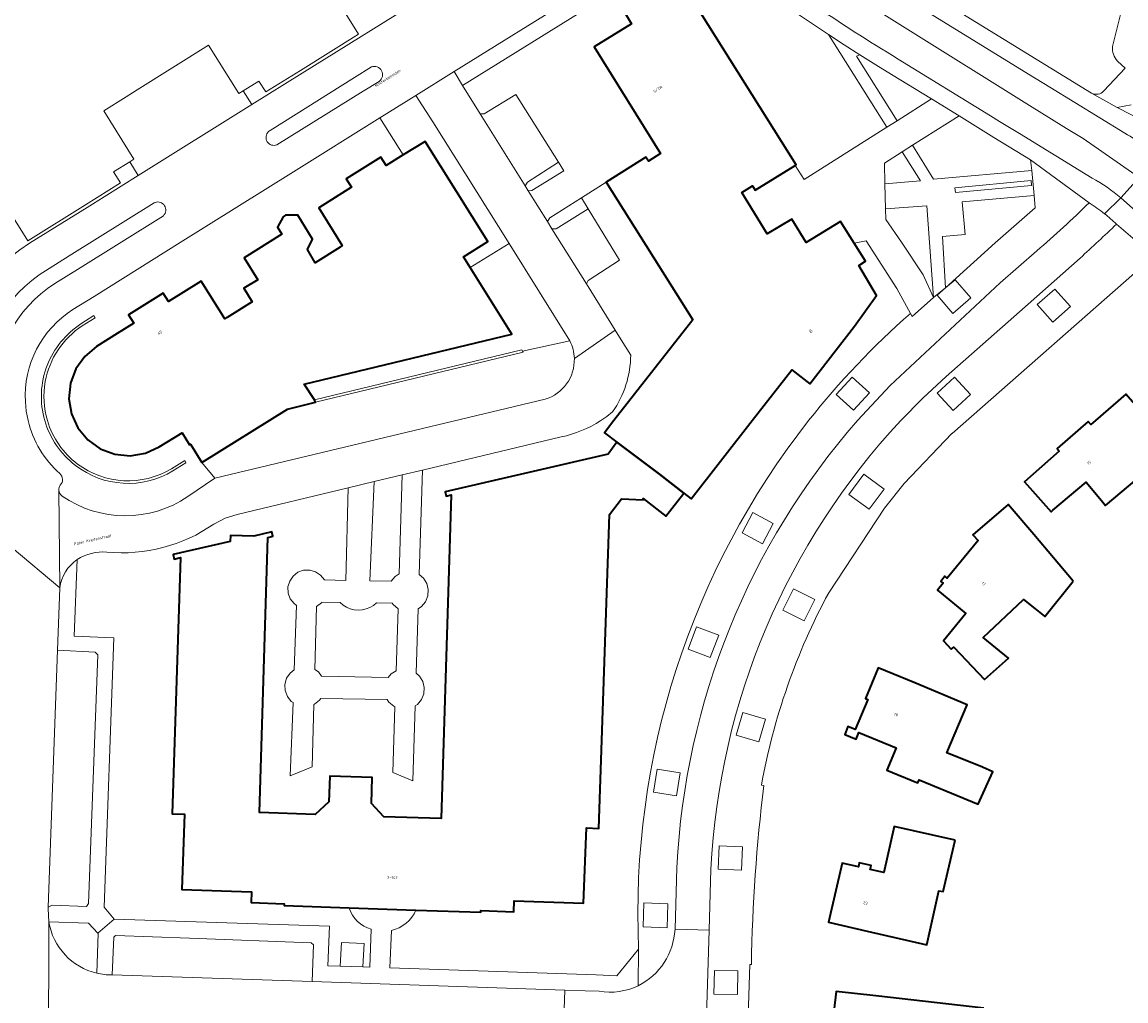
# Model space of a CAD drawing. Header units: metres. Extents: x 197700 to 204338, y 317132 to 325229.
# Tile 696 of 1056: x 202235 to 202374, y 319427 to 319550. Entities that reach past the tile are written whole.
import ezdxf
from ezdxf.enums import TextEntityAlignment as Align

# ---------------------------------------------------------------- set-up
doc = ezdxf.new("R2010")
doc.units = ezdxf.units.M
for name, color, linetype, lineweight in [('B-WE-GR-BEPLANTING_CULTUUR_HEESTERS-GV', 90, 'Continuous', 18), ('B-WE-IE-TERREINAFSCHEIDING_KUNSTMATIG_MUUR-G', 90, 'IE-TERREINAFSCHEIDING-KUNSTMATIG-DICHT', 18), ('B-WE-OG-BEBOUWING-GV', 7, 'Continuous', 35), ('B-WE-OG-BEBOUWING-T18', 10, 'Continuous', 18), ('B-WE-OG-TERREIN_ERF-GV', 7, 'Continuous', 18), ('B-WE-OG-TOPOGRAFIE-T18', 10, 'Continuous', 18), ('B-WE-VH-ONVERHARD-GV', 252, 'Continuous', 18), ('B-WE-VH-VERHARDING_ASFALT-GV', 252, 'Continuous', 18), ('B-WE-VH-VERHARDING_BETON-GV', 252, 'Continuous', 18), ('B-WE-VH-VERHARDING_BETONSTRAATSTEEN-GV', 252, 'Continuous', 18), ('B-WE-VH-VERHARDING_OPEN-GV', 252, 'Continuous', 18), ('B-WE-VH-VERHARDING_STRAATBAKSTEEN-GV', 252, 'Continuous', 18), ('B-WE-VH-VERHARDING_TEGEL-GV', 252, 'Continuous', 18)]:
    doc.layers.add(name, color=color, linetype=linetype, lineweight=lineweight)
doc.styles.add('NLCS-ISO-M200-T18', font='NLCS-ISO.ttf', dxfattribs={"height": 0.36})
doc.linetypes.add('IE-TERREINAFSCHEIDING-KUNSTMATIG-DICHT', pattern='A,8,-1,[82,NLCS.SHX,S=0.75,R=90,X=0,Y=0],-1', length=10)

msp = doc.modelspace()

# ---------------------------------------------------------------- linework, layer by layer
at = {"layer": 'B-WE-GR-BEPLANTING_CULTUUR_HEESTERS-GV'}
msp.add_lwpolyline([(202244.279, 319430.24), (202244.431, 319435.277), (202244.414, 319435.295), (202243.226, 319436.551), (202238.207, 319436.745)], dxfattribs=at)
msp.add_lwpolyline([(202238.207, 319436.745, 0.3030184), (202244.279, 319430.24)], format="xyb", dxfattribs=at)
at = {"layer": 'B-WE-IE-TERREINAFSCHEIDING_KUNSTMATIG_MUUR-G'}
for points in [[(202372.526, 319547.246), (202373.563, 319551.44)], [(202371.443, 319541.614), (202374.136, 319544.475), (202373.148, 319545.38)], [(202242.434, 319511.969), (202244.068, 319512.996), (202243.911, 319513.252), (202242.271, 319512.23)], [(202271.752, 319502.607), (202297.95, 319508.933), (202298.034, 319508.788)], [(202298.034, 319508.788), (202298.122, 319508.637), (202271.904, 319502.317)], [(202253.874, 319493.657), (202255.522, 319494.683), (202255.376, 319494.962), (202253.705, 319493.92)]]:
    msp.add_lwpolyline(points, dxfattribs=at)
for points in [[(202373.148, 319545.38, -0.2199358), (202372.526, 319547.246)], [(202369.887, 319541.318, 0.3199647), (202371.443, 319541.614)], [(202237.75, 319504.931, -0.2045798), (202242.434, 319511.969)], [(202242.271, 319512.23, 0.1542291), (202237.997, 319506.979)], [(202237.997, 319506.979, 0.1639111), (202237.701, 319500)], [(202238.038, 319500, -0.116828), (202237.75, 319504.931)], [(202237.701, 319500, 0.1599989), (202241.557, 319494.358)], [(202241.833, 319494.526, -0.1593759), (202238.038, 319500)], [(202241.557, 319494.358, 0.3097432), (202253.874, 319493.657)], [(202253.705, 319493.92, -0.3037482), (202241.833, 319494.526)]]:
    msp.add_lwpolyline(points, format="xyb", dxfattribs=at)
at = {"layer": 'B-WE-OG-BEBOUWING-GV'}
msp.add_lwpolyline([(202310.298, 319552.531), (202311.776, 319550.099), (202307.091, 319547.171), (202315.455, 319533.718), (202313.916, 319532.748), (202313.609, 319533.24), (202308.607, 319530.119), (202319.511, 319512.721), (202309.556, 319500), (202308.357, 319498.469), (202309.95, 319497.269), (202315.314, 319493.263), (202318.409, 319490.85), (202319.324, 319490.137), (202327.02, 319500), (202332.031, 319506.424), (202334.298, 319504.659), (202339.946, 319511.907), (202342.74, 319515.799), (202340.487, 319519.6), (202341.337, 319520.128), (202339.898, 319522.4), (202338.17, 319525.127), (202333.848, 319522.495), (202332.031, 319525.423), (202328.902, 319523.578), (202325.736, 319528.802), (202327.078, 319529.641), (202327.416, 319529.098), (202332.44, 319532.22), (202332.589, 319532.312), (202318.678, 319554.445)], dxfattribs=at)
for points in [[(202246.833, 319510.98), (202244.231, 319509.345), (202242.747, 319508.115), (202241.621, 319506.532), (202240.945, 319504.712), (202240.743, 319502.771), (202241.068, 319500.85), (202241.466, 319500), (202241.889, 319499.093), (202243.129, 319497.581), (202244.708, 319496.451), (202246.531, 319495.767), (202248.468, 319495.57), (202250.401, 319495.896), (202252.154, 319496.7), (202255.03, 319498.481), (202255.962, 319496.941), (202256.105, 319497.033), (202257.534, 319494.713), (202268.33, 319501.444), (202271.904, 319502.317), (202271.752, 319502.607), (202270.461, 319504.597), (202296.669, 319510.925), (202291.425, 319519.339), (202290.585, 319520.687), (202293.641, 319522.594), (202285.722, 319535.255), (202282.973, 319533.542), (202280.803, 319532.202), (202280.153, 319533.267), (202275.752, 319530.509), (202276.424, 319529.467), (202272.301, 319526.873), (202275.267, 319522.094), (202275.006, 319521.918), (202271.861, 319519.906), (202270.863, 319521.587), (202271.524, 319522.922), (202269.634, 319525.957), (202268.096, 319525.919), (202267.786, 319525.731), (202267.079, 319524.416), (202267.622, 319523.528), (202262.872, 319520.542), (202264.585, 319517.788), (202262.82, 319516.724), (202263.874, 319514.977), (202260.711, 319513.004), (202260.45, 319512.838), (202257.465, 319517.619), (202253.314, 319515.049), (202252.666, 319516.098), (202248.277, 319513.368), (202248.93, 319512.295)], [(202389.616, 319497.137), (202393.401, 319500.405), (202387.322, 319507.444), (202380.272, 319501.355), (202380.892, 319500.653), (202378.389, 319498.528), (202377.112, 319500), (202374.213, 319503.338), (202370.369, 319500), (202369.798, 319499.505), (202369.456, 319499.876), (202365.519, 319496.474), (202365.811, 319496.15), (202361.42, 319492.28), (202364.772, 319488.476), (202365.001, 319488.684), (202369.21, 319492.214), (202371.126, 319489.933), (202371.658, 319489.3), (202378.516, 319495.065), (202382.231, 319490.761)], [(202318.409, 319490.85), (202315.314, 319493.263), (202309.95, 319497.269), (202308.821, 319495.788), (202288.264, 319491.033), (202288.38, 319490.481), (202289.026, 319490.617), (202287.745, 319449.759), (202280.533, 319450.005), (202278.961, 319451.668), (202279.056, 319454.946), (202273.698, 319455.121), (202273.573, 319451.896), (202271.849, 319450.292), (202264.795, 319450.54), (202265.855, 319485.254), (202266.498, 319485.401), (202266.371, 319485.958), (202264.101, 319485.434), (202261.157, 319485.503), (202261.119, 319484.75), (202253.921, 319483.093), (202254.048, 319482.521), (202254.836, 319482.71), (202253.778, 319450.367), (202255.341, 319450.322), (202255.009, 319440.807), (202263.821, 319440.511), (202263.772, 319439.157), (202267.942, 319439.004), (202267.935, 319438.784), (202276.119, 319438.51), (202284.559, 319438.221), (202292.777, 319437.946), (202292.777, 319438.177), (202296.917, 319438.009), (202296.951, 319439.391), (202305.743, 319439.08), (202306.088, 319448.581), (202307.644, 319448.529), (202309, 319488.151), (202310.533, 319490.112), (202313.273, 319490.003), (202313.277, 319490.159), (202316.134, 319487.932)], [(202367.539, 319479.725), (202362.608, 319485.64), (202359.342, 319489.426), (202354.902, 319485.594), (202355.547, 319484.869), (202351.645, 319480.118), (202351.358, 319480.351), (202350.837, 319479.708), (202351.125, 319479.475), (202350.424, 319478.612), (202354.022, 319475.667), (202351.204, 319472.224), (202352.144, 319471.169), (202352.489, 319471.393), (202356.347, 319467.333), (202359.387, 319470.017), (202356.211, 319472.616), (202361.275, 319477.429), (202362.714, 319476.267), (202363.962, 319475.295)], [(202347.563, 319466.906), (202342.938, 319468.806), (202341.345, 319464.926), (202341.65, 319464.801), (202340.051, 319460.992), (202339.087, 319461.392), (202338.708, 319460.386), (202340.151, 319459.793), (202340.493, 319460.625), (202345.192, 319458.695), (202344.033, 319455.874), (202347.825, 319454.316), (202347.945, 319454.267), (202348.129, 319454.641), (202355.544, 319451.566), (202357.425, 319455.684), (202356.127, 319456.238), (202351.602, 319458.055), (202354.162, 319464.12)], [(202352.64, 319447.062), (202349.823, 319447.69), (202344.958, 319448.776), (202343.66, 319442.959), (202341.927, 319443.341), (202342.04, 319443.828), (202340.545, 319444.174), (202340.447, 319443.657), (202338.375, 319444.138), (202336.674, 319436.684), (202341.549, 319435.571), (202349.097, 319433.848), (202350.603, 319440.642), (202351.159, 319440.554)], [(202356.264, 319425.82), (202342.621, 319427.377), (202337.614, 319427.949), (202336.924, 319421.91), (202338.712, 319421.699), (202337.631, 319412.173), (202338.162, 319412.109), (202338.187, 319412.328), (202342.142, 319411.879), (202342.619, 319411.824), (202342.23, 319408.159), (202349.074, 319407.316), (202351.125, 319412.595), (202347.602, 319413.029), (202348.214, 319417.993), (202352.994, 319417.404)]]:
    msp.add_lwpolyline(points, close=True, dxfattribs=at)
at = {"layer": 'B-WE-OG-TERREIN_ERF-GV'}
for points in [[(202237.272, 319612.925), (202277.305, 319548.792), (202270.005, 319544.221), (202265.601, 319541.491), (202264.73, 319542.856), (202262.759, 319541.637), (202263.838, 319539.9), (202270.213, 319543.877), (202286.316, 319553.925)], [(202376.047, 319562.094), (202373.685, 319551.413), (202373.563, 319551.44), (202372.526, 319547.246)], [(202316.168, 319558.304), (202290.44, 319542.293), (202292.668, 319538.729), (202293.187, 319538.712), (202297.172, 319541.19), (202302.551, 319532.61), (202303.229, 319531.528), (202299.214, 319529.044), (202298.732, 319529.028), (202301.161, 319525.142), (202301.454, 319525.588), (202305.455, 319528.123), (202308.607, 319530.119)], [(202308.607, 319530.119), (202313.609, 319533.24), (202313.916, 319532.748), (202315.455, 319533.718), (202307.091, 319547.171), (202311.776, 319550.099), (202310.298, 319552.531), (202312.496, 319553.887), (202313.983, 319551.489), (202318.678, 319554.445), (202332.589, 319532.312), (202332.44, 319532.22), (202333.599, 319530.438), (202344.008, 319537.036), (202336.661, 319548.737), (202331.223, 319552.359), (202325.852, 319556.079), (202322.797, 319558.316)], [(202373.148, 319545.38), (202374.136, 319544.475), (202371.443, 319541.614)], [(202369.887, 319541.318), (202373.116, 319539.525), (202374.872, 319539.881)], [(202235.769, 319522.386), (202243.045, 319526.926), (202249.509, 319530.959), (202248.432, 319532.686), (202246.396, 319531.429), (202247.267, 319530.031), (202242.825, 319527.253), (202235.568, 319522.716), (202232.917, 319526.955), (202229.55, 319532.437), (202228.286, 319534.495), (202225.745, 319538.631), (202221.167, 319536.071), (202223.893, 319531.731), (202225.194, 319529.678), (202227.936, 319525.348), (202226.272, 319524.294)], [(202309.95, 319497.269), (202308.357, 319498.469), (202309.556, 319500), (202319.511, 319512.721), (202308.607, 319530.119), (202305.455, 319528.123), (202306.303, 319526.738), (202310.265, 319520.268), (202306.335, 319517.701), (202306.085, 319517.264), (202309.732, 319511.43), (202310.495, 319510.209), (202311.689, 319508.261)], [(202347.007, 319513.531), (202345.288, 319516.689), (202341.404, 319522.704), (202339.898, 319522.4), (202341.337, 319520.128), (202340.487, 319519.6), (202342.74, 319515.799), (202339.946, 319511.907), (202334.298, 319504.659), (202332.031, 319506.424), (202327.02, 319500), (202319.324, 319490.137), (202318.409, 319490.85), (202316.134, 319487.932), (202313.277, 319490.159), (202313.273, 319490.003), (202310.533, 319490.112), (202309, 319488.151), (202307.644, 319448.529), (202306.088, 319448.581), (202305.743, 319439.08), (202296.951, 319439.391), (202296.917, 319438.009), (202292.777, 319438.177), (202292.777, 319437.946), (202284.559, 319438.221)], [(202400.147, 319360.862), (202443.369, 319410.565), (202447.216, 319414.657), (202464.159, 319434.129), (202462.42, 319437.594), (202413.76, 319485.919), (202412.911, 319486.781), (202408.539, 319491.222), (202393.743, 319505.865), (202385.197, 319514.353), (202377.756, 319520.78), (202352.289, 319498.391), (202352.238, 319498.389), (202346.227, 319492.068), (202343.741, 319488.957), (202336.684, 319478.268)], [(202304.013, 319510.057), (202298.034, 319508.788), (202297.95, 319508.933), (202271.752, 319502.607), (202271.904, 319502.317), (202268.33, 319501.444), (202257.534, 319494.713)], [(202257.534, 319494.713), (202259.191, 319492.727), (202300.865, 319502.694)], [(202309.4, 319501.122), (202308.664, 319500.536), (202307.894, 319500)], [(202276.119, 319438.51), (202267.935, 319438.784), (202267.942, 319439.004), (202263.772, 319439.157), (202263.821, 319440.511), (202255.009, 319440.807), (202255.341, 319450.322), (202253.778, 319450.367), (202254.836, 319482.71), (202254.048, 319482.521), (202253.921, 319483.093), (202261.119, 319484.75), (202261.157, 319485.503), (202264.101, 319485.434), (202266.371, 319485.958), (202266.498, 319485.401), (202265.855, 319485.254), (202264.795, 319450.54), (202271.849, 319450.292), (202273.573, 319451.896), (202273.698, 319455.121), (202279.056, 319454.946), (202278.961, 319451.668), (202280.533, 319450.005), (202287.745, 319449.759), (202289.026, 319490.617), (202288.38, 319490.481), (202288.264, 319491.033), (202308.821, 319495.788), (202309.95, 319497.269)], [(202302.9, 319497.936), (202285.396, 319493.759), (202284.961, 319480.567), (202285.516, 319480.104), (202285.937, 319479.433), (202286.131, 319478.664), (202286.078, 319477.874), (202285.783, 319477.138), (202285.275, 319476.529), (202284.829, 319476.249), (202284.582, 319468.134), (202285.019, 319467.763), (202285.436, 319467.086), (202285.624, 319466.314), (202285.564, 319465.521), (202285.262, 319464.786), (202284.747, 319464.18), (202284.456, 319464), (202284.167, 319454.527), (202281.63, 319455.569), (202281.903, 319463.882), (202281.77, 319463.937), (202281.164, 319464.451), (202280.945, 319464.806), (202272.553, 319464.941), (202272.397, 319464.707), (202271.777, 319464.214), (202271.683, 319464.179), (202271.479, 319456.318), (202268.702, 319455.169), (202269.047, 319464.403), (202268.819, 319464.554), (202268.327, 319465.175), (202268.05, 319465.918), (202268.016, 319466.709), (202268.229, 319467.472), (202268.667, 319468.133), (202269.202, 319468.557), (202269.505, 319476.676), (202269.169, 319476.904), (202268.696, 319477.512), (202268.435, 319478.236), (202268.409, 319479.006), (202268.623, 319479.746), (202269.055, 319480.384), (202269.663, 319480.856), (202270.388, 319481.118), (202271.157, 319481.143), (202271.897, 319480.93), (202272.535, 319480.498), (202273.008, 319479.89), (202275.699, 319479.831), (202276.008, 319491.519), (202261.982, 319488.172), (202260.464, 319487.69), (202259.055, 319486.949)], [(202241.8, 319482.467), (202241.413, 319472.791), (202246.401, 319472.588), (202245.214, 319438.575), (202246.452, 319437.087), (202273.65, 319436.195), (202273.448, 319431.19), (202274.986, 319431.138), (202275.148, 319434.139), (202278.027, 319433.983), (202277.868, 319431.042), (202278.747, 319431.012), (202278.926, 319435.79)], [(202328.193, 319453.984), (202328.485, 319453.926)], [(202281.479, 319435.654), (202281.274, 319430.938), (202307.345, 319430.063), (202309.932, 319429.904), (202312.682, 319433.297)], [(202326.92, 319431.349), (202326.72, 319431.349), (202326.512, 319424.827), (202326.144, 319413.269), (202325.97, 319407.809), (202326.225, 319407.774), (202325.488, 319380.222), (202325.105, 319380.183), (202323.927, 319342.023), (202322.48, 319295.154), (202335.579, 319289.442), (202337.532, 319288.59), (202338.344, 319289.533), (202339.513, 319290.892), (202356.672, 319310.532), (202356.558, 319310.665), (202363.012, 319318.078), (202394.379, 319354.229), (202400.147, 319360.862)]]:
    msp.add_lwpolyline(points, dxfattribs=at)
for points in [[(202372.526, 319547.246, 0.2199358), (202373.148, 319545.38)], [(202371.443, 319541.614, -0.3199647), (202369.887, 319541.318)], [(202225.226, 319503.167, -0.2567288), (202235.769, 319522.386)], [(202334.157, 319500, -0.0464382), (202347.007, 319513.531)], [(202304.569, 319507.865, 0.1091765), (202304.013, 319510.057)], [(202300.865, 319502.694, 0.3382325), (202304.569, 319507.865)], [(202311.689, 319508.261, -0.1515193), (202309.4, 319501.122)], [(202307.894, 319500, -0.0924444), (202302.9, 319497.936)], [(202312.682, 319433.297, -0.1796071), (202334.157, 319500)], [(202259.055, 319486.949, -0.178104), (202245.535, 319483.411)], [(202245.535, 319483.411, 0.1590915), (202241.8, 319482.467)], [(202336.684, 319478.268, 0.0792564), (202328.193, 319453.984)], [(202328.485, 319453.926, 0.0258184), (202326.92, 319431.349)], [(202278.926, 319435.79, -0.2560123), (202276.119, 319438.51)], [(202284.559, 319438.221, -0.2470382), (202281.479, 319435.654)]]:
    msp.add_lwpolyline(points, format="xyb", dxfattribs=at)
for points in [[(202340.616, 319546.191), (202340.209, 319545.989), (202345.315, 319537.865), (202349.666, 319540.623), (202344.634, 319543.678), (202342.62, 319544.927)], [(202296.321, 319522.359), (202286.708, 319537.733), (202284.572, 319541.059), (202280.021, 319538.217), (202282.973, 319533.542), (202285.722, 319535.255), (202293.641, 319522.594), (202290.585, 319520.687), (202291.425, 319519.339)], [(202362.344, 319531.581), (202362.187, 319532.933), (202357.53, 319535.749), (202353.172, 319538.495), (202347.269, 319534.756), (202349.933, 319530.478)], [(202345.958, 319533.93), (202343.718, 319532.513), (202343.781, 319529.884), (202348.264, 319530.257)], [(202352.69, 319528.801), (202362.309, 319529.677), (202362.248, 319530.315), (202352.625, 319529.391)], [(202357.721, 319522.452), (202362.771, 319526.858), (202362.627, 319528.414), (202353.529, 319527.62), (202353.938, 319523.481), (202351.05, 319523.266), (202351.439, 319516.783)], [(202349.912, 319515.544), (202349.076, 319527.103), (202343.857, 319526.758), (202343.89, 319525.375), (202345.897, 319522.531), (202348.611, 319518.425)], [(202364.772, 319488.476), (202361.42, 319492.28), (202365.811, 319496.15), (202365.519, 319496.474), (202369.456, 319499.876), (202369.798, 319499.505), (202370.369, 319500), (202374.213, 319503.338), (202377.112, 319500), (202378.389, 319498.528), (202380.892, 319500.653), (202380.272, 319501.355), (202387.322, 319507.444), (202393.401, 319500.405), (202389.616, 319497.137), (202382.231, 319490.761), (202378.516, 319495.065), (202371.658, 319489.3), (202371.126, 319489.933), (202369.21, 319492.214), (202365.001, 319488.684)], [(202279.272, 319492.298), (202278.758, 319479.765), (202281.425, 319479.717), (202281.941, 319480.345), (202282.453, 319480.667), (202282.848, 319493.151)], [(202362.608, 319485.64), (202367.539, 319479.725), (202363.962, 319475.295), (202362.714, 319476.267), (202361.275, 319477.429), (202356.211, 319472.616), (202359.387, 319470.017), (202356.347, 319467.333), (202352.489, 319471.393), (202352.144, 319471.169), (202351.204, 319472.224), (202354.022, 319475.667), (202350.424, 319478.612), (202351.125, 319479.475), (202350.837, 319479.708), (202351.358, 319480.351), (202351.645, 319480.118), (202355.547, 319484.869), (202354.902, 319485.594), (202359.342, 319489.426)], [(202272.658, 319467.764), (202281.053, 319467.584), (202281.436, 319468.035), (202282.051, 319468.415), (202282.309, 319476.262), (202281.7, 319476.77), (202281.574, 319476.97), (202279.583, 319476.997), (202279.192, 319476.672), (202278.754, 319476.413), (202278.281, 319476.225), (202277.785, 319476.113), (202277.277, 319476.08), (202276.77, 319476.126), (202276.277, 319476.252), (202275.81, 319476.453), (202275.379, 319476.724), (202274.996, 319477.059), (202272.698, 319477.09), (202272.649, 319477.018), (202272.017, 319476.537), (202271.798, 319468.582), (202272.245, 319468.285)], [(202347.825, 319454.316), (202344.033, 319455.874), (202345.192, 319458.695), (202340.493, 319460.625), (202340.151, 319459.793), (202338.708, 319460.386), (202339.087, 319461.392), (202340.051, 319460.992), (202341.65, 319464.801), (202341.345, 319464.926), (202342.938, 319468.806), (202347.563, 319466.906), (202354.162, 319464.12), (202351.602, 319458.055), (202356.127, 319456.238), (202357.425, 319455.684), (202355.544, 319451.566), (202348.129, 319454.641), (202347.945, 319454.267)], [(202349.823, 319447.69), (202352.64, 319447.062), (202351.159, 319440.554), (202350.603, 319440.642), (202349.097, 319433.848), (202341.549, 319435.571), (202336.674, 319436.684), (202338.375, 319444.138), (202340.447, 319443.657), (202340.545, 319444.174), (202342.04, 319443.828), (202341.927, 319443.341), (202343.66, 319442.959), (202344.958, 319448.776)], [(202342.621, 319427.377), (202356.264, 319425.82), (202352.994, 319417.404), (202348.214, 319417.993), (202347.602, 319413.029), (202351.125, 319412.595), (202349.074, 319407.316), (202342.23, 319408.159), (202342.619, 319411.824), (202342.142, 319411.879), (202338.187, 319412.328), (202338.162, 319412.109), (202337.631, 319412.173), (202338.712, 319421.699), (202336.924, 319421.91), (202337.614, 319427.949)]]:
    msp.add_lwpolyline(points, close=True, dxfattribs=at)
at = {"layer": 'B-WE-VH-ONVERHARD-GV'}
for points in [[(202351.439, 319516.783), (202350.375, 319515.819), (202352.344, 319513.528), (202354.635, 319515.497), (202352.666, 319517.788)], [(202363.031, 319514.655), (202364.991, 319512.444), (202367.202, 319514.404), (202365.242, 319516.615)], [(202341.823, 319503.5), (202339.642, 319505.494), (202337.648, 319503.313), (202339.829, 319501.319)], [(202350.371, 319503.469), (202352.388, 319501.263), (202354.594, 319503.28), (202352.577, 319505.486)], [(202339.251, 319490.685), (202341.808, 319488.807), (202343.686, 319491.364), (202341.129, 319493.242)], [(202329.673, 319487.027), (202327.109, 319488.39), (202325.746, 319485.826), (202328.31, 319484.463)], [(202332.252, 319478.786), (202330.898, 319476.094), (202333.59, 319474.74), (202334.944, 319477.432)], [(202322.796, 319472.914), (202319.999, 319473.969), (202318.944, 319471.172), (202321.741, 319470.117)], [(202325.858, 319463.157), (202325, 319460.294), (202327.863, 319459.436), (202328.721, 319462.299)], [(202317.933, 319455.531), (202315.035, 319455.991), (202314.575, 319453.093), (202317.473, 319452.633)], [(202325.658, 319443.259), (202325.792, 319446.206), (202322.845, 319446.34), (202322.711, 319443.393)], [(202316.378, 319439.014), (202313.349, 319439.115), (202313.248, 319436.086), (202316.277, 319435.985)], [(202325.23, 319430.527), (202322.253, 319430.579), (202322.201, 319427.602), (202325.178, 319427.55)]]:
    msp.add_lwpolyline(points, close=True, dxfattribs=at)
at = {"layer": 'B-WE-VH-VERHARDING_ASFALT-GV'}
for points in [[(202256.476, 319648.23), (202253.427, 319646.55), (202258.534, 319638.253), (202270.079, 319619.197), (202282.084, 319603.34), (202303.406, 319581.311), (202317.843, 319569.133), (202328.96, 319560.493), (202362.365, 319539.583), (202364.484, 319538.287), (202366.736, 319536.887), (202368.824, 319535.616), (202375.913, 319530.706), (202378.239, 319533.298)], [(202373.587, 319528.114), (202375.913, 319530.706), (202368.824, 319535.616), (202366.736, 319536.887), (202364.484, 319538.287), (202362.365, 319539.583), (202328.96, 319560.493), (202317.843, 319569.133), (202303.406, 319581.311), (202282.084, 319603.34), (202270.079, 319619.197), (202258.534, 319638.253), (202253.427, 319646.55)], [(202374.102, 319536.284), (202364.592, 319542.103), (202361.92, 319543.75), (202342.974, 319555.453), (202329.966, 319564.36), (202329.816, 319564.463), (202323.728, 319568.977)], [(202345.448, 319545.649), (202357.123, 319538.488), (202358.276, 319537.759), (202360.765, 319536.238), (202369.949, 319530.618)], [(202378.239, 319533.298), (202375.913, 319530.706), (202373.587, 319528.114)], [(202373.587, 319528.114), (202375.447, 319526.499), (202376.324, 319525.725), (202382.178, 319519.989), (202386.089, 319516.141), (202402.365, 319500), (202410.077, 319492.365), (202414.299, 319488.185), (202416.654, 319490.567), (202414.454, 319492.757)], [(202362.975, 319521.436), (202358.361, 319517.398), (202348.855, 319508.579), (202344.44, 319504.429), (202340.305, 319500)], [(202345.801, 319500), (202348.595, 319502.855), (202351.516, 319505.584), (202360.763, 319513.741), (202368.425, 319520.516)], [(202317.517, 319443.602), (202317.282, 319435.8), (202321.582, 319435.671), (202321.819, 319443.389)]]:
    msp.add_lwpolyline(points, dxfattribs=at)
for points in [[(202323.806, 319560.143, 0.0210194), (202345.448, 319545.649)], [(202376.598, 319534.603, 0.0354771), (202374.102, 319536.284)], [(202369.949, 319530.618, -0.0565113), (202373.587, 319528.114)], [(202369.573, 319527.502, -0.01767), (202362.975, 319521.436)], [(202371.512, 319526.127, 0.0253323), (202369.573, 319527.502)], [(202373.041, 319524.812, 0.0217828), (202371.512, 319526.127)], [(202368.425, 319520.516, 0.0055951), (202373.041, 319524.812)], [(202340.305, 319500, 0.1687537), (202317.517, 319443.602)], [(202321.819, 319443.389, -0.177627), (202345.801, 319500)]]:
    msp.add_lwpolyline(points, format="xyb", dxfattribs=at)
at = {"layer": 'B-WE-VH-VERHARDING_BETON-GV'}
msp.add_lwpolyline([(202195.925, 319587.183), (202225.745, 319538.631), (202228.286, 319534.495), (202229.55, 319532.437), (202232.917, 319526.955), (202235.568, 319522.716), (202242.825, 319527.253), (202247.267, 319530.031), (202246.396, 319531.429), (202248.432, 319532.686), (202248.952, 319533.015), (202245.172, 319539.129), (202247.955, 319540.861), (202249.346, 319541.74), (202258.38, 319547.39), (202262.193, 319541.283), (202262.759, 319541.637), (202264.73, 319542.856), (202265.601, 319541.491), (202270.005, 319544.221), (202277.305, 319548.792), (202237.272, 319612.925)], dxfattribs=at)
at = {"layer": 'B-WE-VH-VERHARDING_BETONSTRAATSTEEN-GV'}
for points in [[(202308.327, 319568.695), (202303.389, 319564.813), (202303.47, 319564.673), (202302.247, 319563.88), (202291.674, 319557.297), (202290.863, 319556.787), (202286.316, 319553.925), (202270.213, 319543.877), (202263.838, 319539.9), (202249.509, 319530.959), (202243.045, 319526.926), (202235.769, 319522.386)], [(202241.261, 319514.014), (202243.934, 319515.683), (202254.805, 319522.471), (202269.113, 319531.406), (202280.021, 319538.217), (202284.572, 319541.059), (202289.378, 319544.058), (202305.008, 319553.799), (202307.518, 319555.351), (202308.753, 319556.129), (202308.822, 319555.929), (202318.313, 319560.695)], [(202265.961, 319536.481), (202266.057, 319536.564), (202266.167, 319536.631), (202276.805, 319543.311), (202278.945, 319544.655)], [(202278.945, 319544.655), (202276.805, 319543.311)], [(202304.569, 319507.865), (202309.732, 319511.43), (202306.085, 319517.264), (202301.744, 319524.21), (202301.161, 319525.142), (202298.732, 319529.028), (202298.356, 319529.629), (202292.668, 319538.729), (202290.44, 319542.293), (202289.378, 319544.058), (202284.572, 319541.059)], [(202276.805, 319543.311), (202266.167, 319536.631), (202266.057, 319536.564), (202265.961, 319536.481)], [(202266.998, 319534.813), (202277.897, 319541.582), (202279.908, 319542.832)], [(202279.908, 319542.832), (202277.897, 319541.582), (202266.998, 319534.813)], [(202284.572, 319541.059), (202286.708, 319537.733), (202296.321, 319522.359), (202304.013, 319510.057)], [(202374.872, 319539.881), (202373.116, 319539.525), (202378.378, 319536.84)], [(202251.635, 319527.551), (202251.576, 319527.529), (202251.52, 319527.502), (202240.79, 319520.784), (202237.008, 319518.416)], [(202240.79, 319520.784), (202251.52, 319527.502), (202251.576, 319527.529), (202251.635, 319527.551)], [(202238.972, 319517.295), (202241.836, 319519.087), (202252.683, 319525.872)], [(202252.683, 319525.872), (202241.836, 319519.087), (202238.972, 319517.295)], [(202237.008, 319518.416), (202240.79, 319520.784)], [(202311.689, 319508.261), (202310.495, 319510.209), (202309.732, 319511.43), (202304.569, 319507.865)], [(202235.588, 319500), (202235.363, 319501.181), (202235.248, 319502.379)], [(202300.865, 319502.694), (202259.191, 319492.727), (202255.762, 319490.422)], [(202307.894, 319500), (202308.664, 319500.536), (202309.4, 319501.122)], [(202285.396, 319493.759), (202302.9, 319497.936)], [(202259.055, 319486.949), (202260.464, 319487.69), (202261.982, 319488.172), (202276.008, 319491.519), (202279.272, 319492.298), (202282.848, 319493.151), (202285.396, 319493.759)], [(202233.573, 319483.933), (202239.586, 319478.91), (202239.487, 319491.216)], [(202239.487, 319491.216), (202239.586, 319478.91)], [(202238.164, 319419.697), (202238.207, 319436.745), (202238.119, 319438.355), (202238.127, 319438.577), (202239.284, 319471.044), (202239.586, 319478.91), (202233.573, 319483.933)], [(202238.207, 319436.745), (202238.164, 319419.697)], [(202316.622, 319414.112), (202320.918, 319413.983), (202321.25, 319424.827), (202321.582, 319435.671), (202317.282, 319435.8)], [(202245.751, 319424.026), (202298.126, 319422.248), (202303.167, 319422.077), (202303.374, 319428.12), (202271.47, 319429.181), (202246.211, 319430.021), (202245.451, 319430.046), (202244.279, 319430.24)], [(202307.689, 319427.976), (202305.937, 319428.034), (202303.374, 319428.12), (202303.167, 319422.077), (202305.819, 319421.987)]]:
    msp.add_lwpolyline(points, dxfattribs=at)
for points in [[(202279.908, 319542.832, 0.8837057), (202278.945, 319544.655)], [(202278.945, 319544.655, -0.8837057), (202279.908, 319542.832)], [(202265.961, 319536.481, 0.8314537), (202266.998, 319534.813)], [(202266.998, 319534.813, -0.8314537), (202265.961, 319536.481)], [(202252.683, 319525.872, 0.7909704), (202251.635, 319527.551)], [(202251.635, 319527.551, -0.7909704), (202252.683, 319525.872)], [(202235.769, 319522.386, 0.2567288), (202225.226, 319503.167)], [(202237.008, 319518.416, 0.2594817), (202229.33, 319502.396)], [(202229.33, 319502.396, -0.2594817), (202237.008, 319518.416)], [(202231.263, 319502.666, -0.2658313), (202238.972, 319517.295)], [(202238.972, 319517.295, 0.2658313), (202231.263, 319502.666)], [(202235.248, 319502.379, -0.2720002), (202241.261, 319514.014)], [(202304.013, 319510.057, -0.1091765), (202304.569, 319507.865)], [(202304.569, 319507.865, -0.3382325), (202300.865, 319502.694)], [(202309.4, 319501.122, 0.1515193), (202311.689, 319508.261)], [(202239.588, 319493.317, -0.1535835), (202235.588, 319500)], [(202302.9, 319497.936, 0.0924444), (202307.894, 319500)], [(202239.659, 319491.843, 0.4267203), (202239.588, 319493.317)], [(202239.487, 319491.216, -0.168215), (202239.659, 319491.843)], [(202239.884, 319490.482, -0.2198705), (202239.487, 319491.216)], [(202255.762, 319490.422, -0.3104928), (202239.884, 319490.482)], [(202245.535, 319483.411, 0.178104), (202259.055, 319486.949)], [(202241.8, 319482.467, -0.1590915), (202245.535, 319483.411)], [(202239.586, 319478.91, -0.2150261), (202241.8, 319482.467)], [(202244.279, 319430.24, -0.3030184), (202238.207, 319436.745)], [(202317.282, 319435.8, -0.2682713), (202312.633, 319428.662)], [(202312.633, 319428.662, -0.1556662), (202307.689, 319427.976)]]:
    msp.add_lwpolyline(points, format="xyb", dxfattribs=at)
msp.add_lwpolyline([(202239.284, 319471.044), (202238.127, 319438.577), (202238.641, 319438.82), (202242.95, 319438.665), (202243.235, 319439.04), (202244.391, 319470.441), (202244.049, 319470.792)], close=True, dxfattribs=at)
at = {"layer": 'B-WE-VH-VERHARDING_OPEN-GV'}
for points in [[(202372.526, 319547.246), (202373.563, 319551.44), (202367.737, 319552.74), (202369.056, 319558.529), (202354.301, 319561.976), (202343.167, 319564.391), (202335.611, 319563.128)], [(202342.554, 319558.249), (202342.836, 319558.524), (202343.161, 319558.744), (202343.519, 319558.904), (202343.9, 319558.997), (202344.29, 319559.022), (202344.678, 319558.976), (202352.582, 319557.042), (202352.741, 319556.69), (202351.862, 319552.388), (202369.887, 319541.318)], [(202371.443, 319541.614), (202374.136, 319544.475), (202373.148, 319545.38)], [(202259.191, 319492.727), (202257.534, 319494.713), (202256.105, 319497.033), (202255.962, 319496.941), (202255.03, 319498.481), (202252.154, 319496.7), (202250.401, 319495.896), (202248.468, 319495.57), (202246.531, 319495.767), (202244.708, 319496.451), (202243.129, 319497.581), (202241.889, 319499.093), (202241.466, 319500), (202241.068, 319500.85), (202240.743, 319502.771), (202240.945, 319504.712), (202241.621, 319506.532), (202242.747, 319508.115), (202244.231, 319509.345), (202246.833, 319510.98), (202248.93, 319512.295), (202248.277, 319513.368), (202252.666, 319516.098), (202253.314, 319515.049), (202257.465, 319517.619), (202260.45, 319512.838), (202260.711, 319513.004), (202263.874, 319514.977), (202262.82, 319516.724), (202264.585, 319517.788), (202262.872, 319520.542), (202267.622, 319523.528), (202267.079, 319524.416), (202267.786, 319525.731), (202268.096, 319525.919), (202269.634, 319525.957), (202271.524, 319522.922), (202270.863, 319521.587), (202271.861, 319519.906), (202275.006, 319521.918), (202275.267, 319522.094), (202272.301, 319526.873), (202276.424, 319529.467), (202275.752, 319530.509), (202280.153, 319533.267), (202280.803, 319532.202), (202282.973, 319533.542), (202280.021, 319538.217), (202269.113, 319531.406), (202254.805, 319522.471), (202243.934, 319515.683), (202241.261, 319514.014)], [(202235.248, 319502.379), (202235.363, 319501.181), (202235.588, 319500)], [(202255.762, 319490.422), (202259.191, 319492.727)], [(202239.586, 319478.91), (202239.284, 319471.044), (202244.049, 319470.792), (202244.391, 319470.441), (202243.235, 319439.04), (202242.95, 319438.665), (202238.641, 319438.82), (202238.127, 319438.577), (202238.119, 319438.355), (202238.207, 319436.745), (202243.226, 319436.551), (202244.414, 319435.295), (202246.452, 319437.087), (202245.214, 319438.575), (202246.401, 319472.588), (202241.413, 319472.791), (202241.8, 319482.467)]]:
    msp.add_lwpolyline(points, dxfattribs=at)
for points in [[(202345.315, 319537.865), (202340.209, 319545.989), (202340.616, 319546.191), (202338.634, 319547.457), (202336.661, 319548.737), (202344.008, 319537.036)], [(202249.509, 319530.959), (202263.838, 319539.9), (202262.759, 319541.637), (202262.193, 319541.283), (202258.38, 319547.39), (202249.346, 319541.74), (202247.955, 319540.861), (202245.172, 319539.129), (202248.952, 319533.015), (202248.432, 319532.686)], [(202302.551, 319532.61), (202297.172, 319541.19), (202293.187, 319538.712), (202292.668, 319538.729), (202298.356, 319529.629), (202298.645, 319530.119)], [(202332.44, 319532.22), (202327.416, 319529.098), (202327.078, 319529.641), (202325.736, 319528.802), (202328.902, 319523.578), (202332.031, 319525.423), (202333.848, 319522.495), (202338.17, 319525.127), (202339.898, 319522.4), (202341.404, 319522.704), (202345.288, 319516.689), (202347.007, 319513.531), (202347.242, 319513.147), (202349.912, 319515.544), (202348.611, 319518.425), (202345.897, 319522.531), (202343.89, 319525.375), (202343.857, 319526.758), (202343.781, 319529.884), (202343.718, 319532.513), (202345.958, 319533.93), (202347.269, 319534.756), (202353.172, 319538.495), (202349.666, 319540.623), (202345.315, 319537.865), (202344.008, 319537.036), (202333.599, 319530.438)], [(202347.269, 319534.756), (202345.958, 319533.93), (202348.264, 319530.257), (202343.781, 319529.884), (202343.857, 319526.758), (202349.076, 319527.103), (202349.912, 319515.544), (202351.439, 319516.783), (202351.05, 319523.266), (202353.938, 319523.481), (202353.529, 319527.62), (202362.627, 319528.414), (202362.344, 319531.581), (202349.933, 319530.478)], [(202298.356, 319529.629), (202298.732, 319529.028), (202299.214, 319529.044), (202303.229, 319531.528), (202302.551, 319532.61), (202298.645, 319530.119)], [(202352.69, 319528.801), (202352.625, 319529.391), (202362.248, 319530.315), (202362.309, 319529.677)], [(202301.161, 319525.142), (202301.744, 319524.21), (202302.254, 319524.214), (202306.303, 319526.738), (202305.455, 319528.123), (202301.454, 319525.588)], [(202301.744, 319524.21), (202306.085, 319517.264), (202306.335, 319517.701), (202310.265, 319520.268), (202306.303, 319526.738), (202302.254, 319524.214)], [(202298.034, 319508.788), (202304.013, 319510.057), (202296.321, 319522.359), (202291.425, 319519.339), (202296.669, 319510.925), (202270.461, 319504.597), (202271.752, 319502.607), (202297.95, 319508.933)], [(202282.848, 319493.151), (202282.453, 319480.667), (202281.941, 319480.345), (202281.425, 319479.717), (202278.758, 319479.765), (202279.272, 319492.298), (202276.008, 319491.519), (202275.699, 319479.831), (202273.008, 319479.89), (202272.535, 319480.498), (202271.897, 319480.93), (202271.157, 319481.143), (202270.388, 319481.118), (202269.663, 319480.856), (202269.055, 319480.384), (202268.623, 319479.746), (202268.409, 319479.006), (202268.435, 319478.236), (202268.696, 319477.512), (202269.169, 319476.904), (202269.505, 319476.676), (202269.202, 319468.557), (202268.667, 319468.133), (202268.229, 319467.472), (202268.016, 319466.709), (202268.05, 319465.918), (202268.327, 319465.175), (202268.819, 319464.554), (202269.047, 319464.403), (202268.702, 319455.169), (202271.479, 319456.318), (202271.683, 319464.179), (202271.777, 319464.214), (202272.397, 319464.707), (202272.553, 319464.941), (202280.945, 319464.806), (202281.164, 319464.451), (202281.77, 319463.937), (202281.903, 319463.882), (202281.63, 319455.569), (202284.167, 319454.527), (202284.456, 319464), (202284.747, 319464.18), (202285.262, 319464.786), (202285.564, 319465.521), (202285.624, 319466.314), (202285.436, 319467.086), (202285.019, 319467.763), (202284.582, 319468.134), (202284.829, 319476.249), (202285.275, 319476.529), (202285.783, 319477.138), (202286.078, 319477.874), (202286.131, 319478.664), (202285.937, 319479.433), (202285.516, 319480.104), (202284.961, 319480.567), (202285.396, 319493.759)], [(202272.658, 319467.764), (202272.245, 319468.285), (202271.798, 319468.582), (202272.017, 319476.537), (202272.649, 319477.018), (202272.698, 319477.09), (202274.996, 319477.059), (202275.379, 319476.724), (202275.81, 319476.453), (202276.277, 319476.252), (202276.77, 319476.126), (202277.277, 319476.08), (202277.785, 319476.113), (202278.281, 319476.225), (202278.754, 319476.413), (202279.192, 319476.672), (202279.583, 319476.997), (202281.574, 319476.97), (202281.7, 319476.77), (202282.309, 319476.262), (202282.051, 319468.415), (202281.436, 319468.035), (202281.053, 319467.584)], [(202271.47, 319429.181), (202271.61, 319433.83), (202271.334, 319434.083), (202255.973, 319434.673), (202246.642, 319435.003), (202246.421, 319434.792), (202246.211, 319430.021)], [(202277.868, 319431.042), (202278.027, 319433.983), (202275.148, 319434.139), (202274.986, 319431.138)]]:
    msp.add_lwpolyline(points, close=True, dxfattribs=at)
for points in [[(202373.148, 319545.38, -0.2199358), (202372.526, 319547.246)], [(202369.887, 319541.318, 0.3199647), (202371.443, 319541.614)], [(202241.261, 319514.014, 0.2720002), (202235.248, 319502.379)], [(202235.588, 319500, 0.1535835), (202239.588, 319493.317)], [(202239.588, 319493.317, -0.4267203), (202239.659, 319491.843)], [(202239.659, 319491.843, 0.168215), (202239.487, 319491.216)], [(202239.487, 319491.216, 0.2198705), (202239.884, 319490.482)], [(202239.884, 319490.482, 0.3104928), (202255.762, 319490.422)], [(202241.8, 319482.467, 0.2150261), (202239.586, 319478.91)]]:
    msp.add_lwpolyline(points, format="xyb", dxfattribs=at)
at = {"layer": 'B-WE-VH-VERHARDING_STRAATBAKSTEEN-GV'}
for points in [[(202362.187, 319532.933), (202362.344, 319531.581), (202362.627, 319528.414), (202362.771, 319526.858), (202357.721, 319522.452), (202351.439, 319516.783), (202349.912, 319515.544), (202347.242, 319513.147), (202347.007, 319513.531)], [(202369.573, 319527.502), (202362.187, 319532.933)], [(202336.684, 319478.268), (202343.741, 319488.957), (202346.227, 319492.068), (202352.238, 319498.389), (202352.289, 319498.391), (202377.756, 319520.78), (202373.041, 319524.812)], [(202340.305, 319500), (202344.44, 319504.429), (202348.855, 319508.579), (202358.361, 319517.398), (202362.975, 319521.436)], [(202368.425, 319520.516), (202360.763, 319513.741), (202351.516, 319505.584), (202348.595, 319502.855), (202345.801, 319500)], [(202328.485, 319453.926), (202328.193, 319453.984)], [(202317.282, 319435.8), (202317.517, 319443.602)], [(202321.819, 319443.389), (202321.582, 319435.671), (202321.25, 319424.827), (202326.512, 319424.827), (202326.72, 319431.349), (202326.92, 319431.349)], [(202312.682, 319433.297), (202312.633, 319428.662)]]:
    msp.add_lwpolyline(points, dxfattribs=at)
for points in [[(202362.975, 319521.436, 0.01767), (202369.573, 319527.502)], [(202373.041, 319524.812, -0.0055951), (202368.425, 319520.516)], [(202347.007, 319513.531, 0.0464382), (202334.157, 319500)], [(202334.157, 319500, 0.1796071), (202312.682, 319433.297)], [(202317.517, 319443.602, -0.1687537), (202340.305, 319500)], [(202345.801, 319500, 0.177627), (202321.819, 319443.389)], [(202328.193, 319453.984, -0.0792564), (202336.684, 319478.268)], [(202326.92, 319431.349, -0.0258184), (202328.485, 319453.926)], [(202312.633, 319428.662, 0.2682713), (202317.282, 319435.8)]]:
    msp.add_lwpolyline(points, format="xyb", dxfattribs=at)
for points in [[(202351.439, 319516.783), (202352.666, 319517.788), (202354.635, 319515.497), (202352.344, 319513.528), (202350.375, 319515.819)], [(202363.031, 319514.655), (202365.242, 319516.615), (202367.202, 319514.404), (202364.991, 319512.444)], [(202341.823, 319503.5), (202339.829, 319501.319), (202337.648, 319503.313), (202339.642, 319505.494)], [(202350.371, 319503.469), (202352.577, 319505.486), (202354.594, 319503.28), (202352.388, 319501.263)], [(202339.251, 319490.685), (202341.129, 319493.242), (202343.686, 319491.364), (202341.808, 319488.807)], [(202329.673, 319487.027), (202328.31, 319484.463), (202325.746, 319485.826), (202327.109, 319488.39)], [(202332.252, 319478.786), (202334.944, 319477.432), (202333.59, 319474.74), (202330.898, 319476.094)], [(202322.796, 319472.914), (202321.741, 319470.117), (202318.944, 319471.172), (202319.999, 319473.969)], [(202325.858, 319463.157), (202328.721, 319462.299), (202327.863, 319459.436), (202325, 319460.294)], [(202317.933, 319455.531), (202317.473, 319452.633), (202314.575, 319453.093), (202315.035, 319455.991)], [(202325.658, 319443.259), (202322.711, 319443.393), (202322.845, 319446.34), (202325.792, 319446.206)], [(202316.378, 319439.014), (202316.277, 319435.985), (202313.248, 319436.086), (202313.349, 319439.115)], [(202325.23, 319430.527), (202325.178, 319427.55), (202322.201, 319427.602), (202322.253, 319430.579)]]:
    msp.add_lwpolyline(points, close=True, dxfattribs=at)
at = {"layer": 'B-WE-VH-VERHARDING_TEGEL-GV'}
for points in [[(202320.523, 319559.237), (202318.313, 319560.695), (202308.822, 319555.929), (202308.753, 319556.129), (202307.518, 319555.351), (202305.008, 319553.799), (202289.378, 319544.058), (202290.44, 319542.293), (202316.168, 319558.304)], [(202322.797, 319558.316), (202325.852, 319556.079), (202331.223, 319552.359), (202336.661, 319548.737), (202338.634, 319547.457), (202340.616, 319546.191), (202342.62, 319544.927), (202344.634, 319543.678), (202349.666, 319540.623), (202353.172, 319538.495), (202357.53, 319535.749), (202362.187, 319532.933), (202369.573, 319527.502)], [(202380.124, 319535.382), (202378.378, 319536.84), (202373.116, 319539.525), (202369.887, 319541.318), (202351.862, 319552.388), (202345.575, 319556.25), (202345.692, 319556.431), (202342.554, 319558.249)], [(202342.974, 319555.453), (202361.92, 319543.75), (202364.592, 319542.103), (202374.102, 319536.284)], [(202369.949, 319530.618), (202360.765, 319536.238), (202358.276, 319537.759), (202357.123, 319538.488), (202345.448, 319545.649)], [(202371.512, 319526.127), (202373.587, 319528.114)], [(202410.077, 319492.365), (202402.365, 319500), (202386.089, 319516.141), (202382.178, 319519.989), (202376.324, 319525.725), (202375.447, 319526.499), (202373.587, 319528.114), (202371.512, 319526.127)], [(202373.041, 319524.812), (202377.756, 319520.78), (202385.197, 319514.353), (202393.743, 319505.865), (202408.539, 319491.222), (202412.911, 319486.781), (202414.027, 319487.91), (202409.957, 319491.904)], [(202284.559, 319438.221), (202276.119, 319438.51)], [(202278.926, 319435.79), (202278.747, 319431.012), (202277.868, 319431.042), (202274.986, 319431.138), (202273.448, 319431.19), (202273.65, 319436.195), (202246.452, 319437.087), (202244.414, 319435.295), (202244.431, 319435.277), (202244.279, 319430.24), (202245.451, 319430.046), (202246.211, 319430.021), (202246.421, 319434.792), (202246.642, 319435.003), (202255.973, 319434.673), (202271.334, 319434.083), (202271.61, 319433.83), (202271.47, 319429.181), (202303.374, 319428.12), (202305.937, 319428.034), (202307.689, 319427.976)], [(202312.633, 319428.662), (202312.682, 319433.297), (202309.932, 319429.904), (202307.345, 319430.063), (202281.274, 319430.938), (202281.479, 319435.654)]]:
    msp.add_lwpolyline(points, dxfattribs=at)
for points in [[(202345.448, 319545.649, -0.0210194), (202323.806, 319560.143)], [(202374.102, 319536.284, -0.0354771), (202376.598, 319534.603)], [(202373.587, 319528.114, 0.0565113), (202369.949, 319530.618)], [(202369.573, 319527.502, -0.0253323), (202371.512, 319526.127)], [(202371.512, 319526.127, -0.0217828), (202373.041, 319524.812)], [(202276.119, 319438.51, 0.2560123), (202278.926, 319435.79)], [(202281.479, 319435.654, 0.2470382), (202284.559, 319438.221)], [(202307.689, 319427.976, 0.1556662), (202312.633, 319428.662)]]:
    msp.add_lwpolyline(points, format="xyb", dxfattribs=at)

# ---------------------------------------------------------------- texts
at = {"layer": 'B-WE-OG-BEBOUWING-T18', "style": 'NLCS-ISO-M200-T18'}
for s, rotation, p in [('5/TR', 31.8, (202315.118, 319541.835)), ('45', 31.8, (202252.225, 319511.113)), ('10', 322.1, (202334.399, 319511.296)), ('15', 40.8, (202369.57, 319494.688)), ('17', 320.6, (202356.24, 319479.411)), ('19', 337.3, (202345.184, 319462.885)), ('2-142', 358.1, (202281.587, 319442.325)), ('23', 347.2, (202341.33, 319439.109))]:
    msp.add_text(s, height=0.36, rotation=rotation, dxfattribs=at).set_placement(p, align=Align.MIDDLE)
at = {"layer": 'B-WE-OG-TOPOGRAFIE-T18', "style": 'NLCS-ISO-M200-T18'}
for s, rotation, p in [('Kosterbeemden', 32, (202281.013, 319543.254)), ('Pater Kreitenstraat', 13.3, (202243.741, 319484.966))]:
    msp.add_text(s, height=0.36, rotation=rotation, dxfattribs=at).set_placement(p, align=Align.MIDDLE)

doc.saveas('drawing.dxf')
